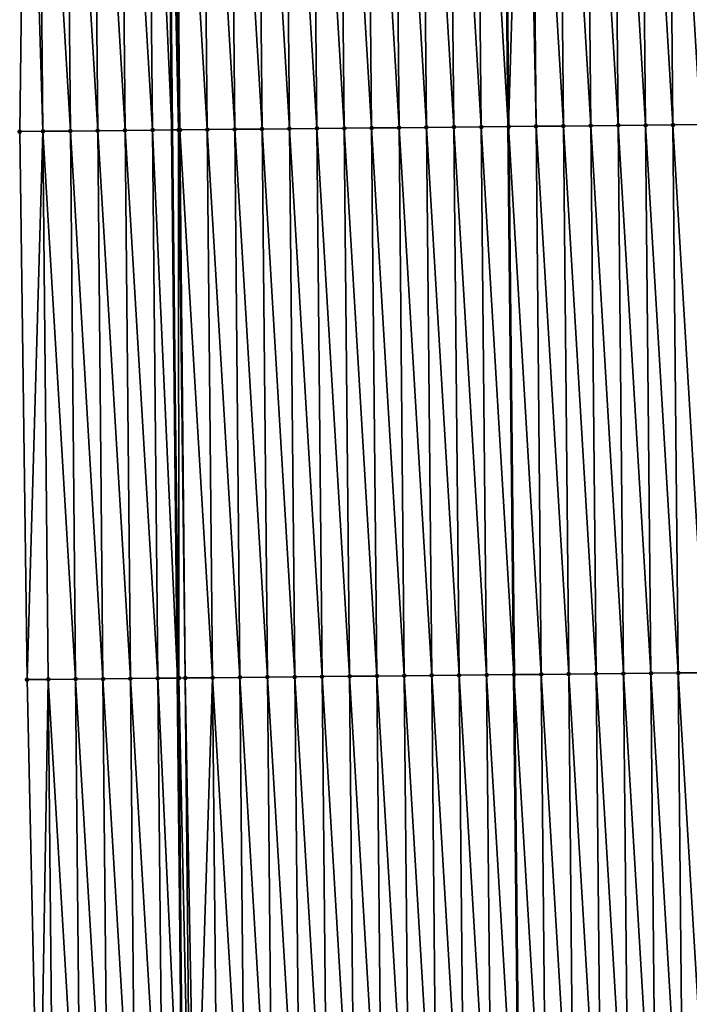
# Model space of a CAD drawing. Header units: feet. Extents: x 2007189 to 2022806, y 818621 to 837694.
# Tile 514 of 656: x 2011316 to 2011340, y 832195 to 832231. Entities that reach past the tile are written whole.
import ezdxf

# ---------------------------------------------------------------- set-up
doc = ezdxf.new("R2010")
doc.units = ezdxf.units.FT
doc.header["$MEASUREMENT"] = 0
for name, color, linetype, lineweight in [('EP_Travel Lane', 172, 'Continuous', 53), ('Road Shots', 141, 'Continuous', 100), ('Road X-Section', 40, 'Continuous', 13), ('STRIPING', 60, 'Continuous', 53)]:
    doc.layers.add(name, color=color, linetype=linetype, lineweight=lineweight)
doc.layers.add('I-77-MM17-21_SB-Surface-Border', color=7, linetype='Continuous')
doc.layers.add('I-77-MM17-21_SB-Surface-TIN', color=7, linetype='Continuous')

msp = doc.modelspace()

# ---------------------------------------------------------------- linework, layer by layer
at = {"layer": 'EP_Travel Lane'}
msp.add_polyline3d([(2011320.229404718, 832326.6001406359, 312.6633552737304), (2011320.433561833, 832306.6063565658, 313.1193621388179), (2011320.637717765, 832286.612688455, 313.5801420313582), (2011320.841858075, 832266.6205501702, 314.1038907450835), (2011321.04600702, 832246.627566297, 314.5928343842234), (2011321.25015646, 832226.6345338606, 315.0797791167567), (2011321.454310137, 832206.6410865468, 315.5496429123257), (2011321.658457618, 832186.6482460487, 316.0444922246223), (2011321.862608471, 832166.6550752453, 316.5257416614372), (2011322.19731269, 832146.6354123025, 317.0341236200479), (2011322.41078247, 832126.6427959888, 317.5340502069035), (2011322.624254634, 832106.6499563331, 318.0248017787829), (2011322.837730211, 832086.6567971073, 318.5024106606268), (2011323.04584078, 832066.6776589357, 318.9931472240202)], dxfattribs=at)
at = {"layer": 'I-77-MM17-21_SB-Surface-Border', "color": 3, "linetype": 'Continuous', "lineweight": -3}
msp.add_polyline3d([(2011321.215974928, 832066.6576875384, 318.9463018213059), (2011320.000191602, 832086.6238370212, 318.4208472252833), (2011318.692486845, 832106.6042119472, 317.9087439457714), (2011317.744408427, 832126.5883094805, 317.3882814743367), (2011316.97201691, 832146.5747154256, 316.8838743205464), (2011316.705161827, 832166.601694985, 316.372026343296), (2011316.399777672, 832186.5931513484, 315.8603220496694), (2011315.963001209, 832206.5836005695, 315.3592159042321), (2011315.691599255, 832226.5764894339, 314.8930111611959), (2011315.945215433, 832246.5744630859, 314.4280762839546), (2011316.23489228, 832266.572610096, 313.9559899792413), (2011316.927647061, 832286.5743075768, 313.4703408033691), (2011316.609015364, 832306.5666513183, 313.000406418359), (2011317.983130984, 832326.5768164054, 312.5933194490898)], dxfattribs=at)
at = {"layer": 'I-77-MM17-21_SB-Surface-TIN', "color": 128, "linetype": 'Continuous', "lineweight": -3}
for points in [[(2011315.691599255, 832226.5764894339, 314.8930111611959), (2011316.540767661, 832226.5854138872, 314.9238947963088), (2011315.945215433, 832246.5744630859, 314.4280762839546)], [(2011316.540767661, 832226.5854138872, 314.9238947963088), (2011316.348313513, 832246.5786523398, 314.4407956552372), (2011315.945215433, 832246.5744630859, 314.4280762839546)], [(2011317.540713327, 832226.5958712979, 314.9581360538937), (2011317.3482589, 832246.5891386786, 314.4762276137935), (2011316.348313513, 832246.5786523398, 314.4407956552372)], [(2011316.540767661, 832226.5854138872, 314.9238947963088), (2011317.540713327, 832226.5958712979, 314.9581360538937), (2011316.348313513, 832246.5786523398, 314.4407956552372)], [(2011318.540658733, 832226.6063556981, 314.9934882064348), (2011318.34820444, 832246.5996092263, 314.5110095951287), (2011317.3482589, 832246.5891386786, 314.4762276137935)], [(2011317.540713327, 832226.5958712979, 314.9581360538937), (2011318.540658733, 832226.6063556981, 314.9934882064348), (2011317.3482589, 832246.5891386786, 314.4762276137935)], [(2011319.540603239, 832226.6169335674, 315.0326876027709), (2011319.348149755, 832246.6101029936, 314.5467473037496), (2011318.34820444, 832246.5996092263, 314.5110095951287)], [(2011318.540658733, 832226.6063556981, 314.9934882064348), (2011319.540603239, 832226.6169335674, 315.0326876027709), (2011318.34820444, 832246.5996092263, 314.5110095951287)], [(2011320.54055113, 832226.6271598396, 315.0574150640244), (2011320.348096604, 832246.6204374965, 314.5759296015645), (2011319.348149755, 832246.6101029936, 314.5467473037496)], [(2011319.540603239, 832226.6169335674, 315.0326876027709), (2011320.54055113, 832226.6271598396, 315.0574150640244), (2011319.348149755, 832246.6101029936, 314.5467473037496)], [(2011320.348096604, 832246.6204374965, 314.5759296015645), (2011321.25015646, 832226.6345338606, 315.0797791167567), (2011321.04600702, 832246.627566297, 314.5928343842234)], [(2011320.54055113, 832226.6271598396, 315.0574150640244), (2011321.25015646, 832226.6345338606, 315.0797791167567), (2011320.348096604, 832246.6204374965, 314.5759296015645)], [(2011321.492618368, 832226.6370534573, 315.0874205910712), (2011321.348044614, 832246.6306514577, 314.6001503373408), (2011321.04600702, 832246.627566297, 314.5928343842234)], [(2011321.492618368, 832226.6370534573, 315.0874205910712), (2011321.04600702, 832246.627566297, 314.5928343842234), (2011321.25015646, 832226.6345338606, 315.0797791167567)], [(2011322.540446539, 832226.6476510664, 315.108462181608), (2011322.347991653, 832246.6409661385, 314.6285167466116), (2011321.348044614, 832246.6306514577, 314.6001503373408)], [(2011321.492618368, 832226.6370534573, 315.0874205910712), (2011321.540497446, 832226.6375497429, 315.088877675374), (2011321.348044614, 832246.6306514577, 314.6001503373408)], [(2011321.540497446, 832226.6375497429, 315.088877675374), (2011322.540446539, 832226.6476510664, 315.108462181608), (2011321.348044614, 832246.6306514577, 314.6001503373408)], [(2011323.540395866, 832226.6577281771, 315.1270500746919), (2011323.347940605, 832246.6510822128, 314.6487084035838), (2011322.347991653, 832246.6409661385, 314.6285167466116)], [(2011322.540446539, 832226.6476510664, 315.108462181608), (2011323.540395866, 832226.6577281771, 315.1270500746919), (2011322.347991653, 832246.6409661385, 314.6285167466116)], [(2011324.540345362, 832226.6677876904, 315.1449136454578), (2011324.347890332, 832246.661117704, 314.6655832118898), (2011323.347940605, 832246.6510822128, 314.6487084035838)], [(2011323.540395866, 832226.6577281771, 315.1270500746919), (2011324.540345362, 832226.6677876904, 315.1449136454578), (2011323.347940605, 832246.6510822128, 314.6487084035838)], [(2011325.540295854, 832226.6777437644, 315.15851959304), (2011325.347841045, 832246.6710508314, 314.6782446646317), (2011324.347890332, 832246.661117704, 314.6655832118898)], [(2011324.540345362, 832226.6677876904, 315.1449136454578), (2011325.540295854, 832226.6777437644, 315.15851959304), (2011324.347890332, 832246.661117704, 314.6655832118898)], [(2011326.54024536, 832226.6878021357, 315.1763361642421), (2011326.347790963, 832246.6810664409, 314.694301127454), (2011325.347841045, 832246.6710508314, 314.6782446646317)], [(2011325.540295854, 832226.6777437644, 315.15851959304), (2011326.54024536, 832226.6878021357, 315.1763361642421), (2011325.347841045, 832246.6710508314, 314.6782446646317)], [(2011327.54019509, 832226.6978374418, 315.1932033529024), (2011327.347741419, 832246.6910262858, 314.7080622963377), (2011326.347790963, 832246.6810664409, 314.694301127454)], [(2011326.54024536, 832226.6878021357, 315.1763361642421), (2011327.54019509, 832226.6978374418, 315.1932033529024), (2011326.347790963, 832246.6810664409, 314.694301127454)], [(2011328.540144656, 832226.7078896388, 315.2107657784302), (2011328.347691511, 832246.701023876, 314.72337708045), (2011327.347741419, 832246.6910262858, 314.7080622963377)], [(2011327.54019509, 832226.6978374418, 315.1932033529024), (2011328.540144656, 832226.7078896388, 315.2107657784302), (2011327.347741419, 832246.6910262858, 314.7080622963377)], [(2011329.540093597, 832226.7180067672, 315.2310008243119), (2011329.347640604, 832246.7111252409, 314.7429632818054), (2011328.347691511, 832246.701023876, 314.72337708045)], [(2011328.540144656, 832226.7078896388, 315.2107657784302), (2011329.540093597, 832226.7180067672, 315.2310008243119), (2011328.347691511, 832246.701023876, 314.72337708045)], [(2011330.540043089, 832226.7280667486, 315.248883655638), (2011330.347590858, 832246.7211060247, 314.7575863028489), (2011329.347640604, 832246.7111252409, 314.7429632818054)], [(2011329.540093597, 832226.7180067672, 315.2310008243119), (2011330.540043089, 832226.7280667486, 315.248883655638), (2011329.347640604, 832246.7111252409, 314.7429632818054)], [(2011331.53999345, 832226.7380364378, 315.2630500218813), (2011331.347540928, 832246.7311058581, 314.7729934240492), (2011330.347590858, 832246.7211060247, 314.7575863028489)], [(2011330.540043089, 832226.7280667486, 315.248883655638), (2011331.53999345, 832226.7380364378, 315.2630500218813), (2011330.347590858, 832246.7211060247, 314.7575863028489)], [(2011332.539942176, 832226.7481759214, 315.2842052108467), (2011332.347489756, 832246.7412347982, 314.7937146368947), (2011331.347540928, 832246.7311058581, 314.7729934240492)], [(2011331.53999345, 832226.7380364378, 315.2630500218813), (2011332.539942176, 832226.7481759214, 315.2842052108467), (2011331.347540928, 832246.7311058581, 314.7729934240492)], [(2011332.347489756, 832246.7412347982, 314.7937146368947), (2011333.527752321, 832226.7581503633, 315.3033768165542), (2011333.323603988, 832246.7510742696, 314.811964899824)], [(2011332.539942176, 832226.7481759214, 315.2842052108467), (2011333.527752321, 832226.7581503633, 315.3033768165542), (2011332.347489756, 832246.7412347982, 314.7937146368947)], [(2011333.539891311, 832226.7582729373, 315.3036124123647), (2011333.347439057, 832246.7513145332, 314.8124105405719), (2011333.323603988, 832246.7510742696, 314.811964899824)], [(2011333.539891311, 832226.7582729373, 315.3036124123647), (2011333.323603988, 832246.7510742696, 314.811964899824), (2011333.527752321, 832226.7581503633, 315.3033768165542)], [(2011333.539891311, 832226.7582729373, 315.3036124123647), (2011334.131324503, 832246.7594967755, 314.8386105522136), (2011333.347439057, 832246.7513145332, 314.8124105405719)], [(2011333.539891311, 832226.7582729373, 315.3036124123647), (2011334.539838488, 832226.7685733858, 315.3313930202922), (2011334.131324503, 832246.7594967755, 314.8386105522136)], [(2011334.539838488, 832226.7685733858, 315.3313930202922), (2011334.347385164, 832246.7617261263, 314.844765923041), (2011334.131324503, 832246.7594967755, 314.8386105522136)], [(2011335.539786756, 832226.7787604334, 315.3545059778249), (2011335.347333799, 832246.7718751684, 314.8663145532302), (2011334.347385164, 832246.7617261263, 314.844765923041)], [(2011334.539838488, 832226.7685733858, 315.3313930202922), (2011335.539786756, 832226.7787604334, 315.3545059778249), (2011334.347385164, 832246.7617261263, 314.844765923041)], [(2011336.539735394, 832226.7889090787, 315.3760382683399), (2011336.347282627, 832246.7820039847, 314.8870306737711), (2011335.347333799, 832246.7718751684, 314.8663145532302)], [(2011335.539786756, 832226.7787604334, 315.3545059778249), (2011336.539735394, 832226.7889090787, 315.3760382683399), (2011335.347333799, 832246.7718751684, 314.8663145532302)], [(2011337.539683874, 832226.7990740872, 315.3982440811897), (2011337.347230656, 832246.7922159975, 314.9111712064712), (2011336.347282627, 832246.7820039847, 314.8870306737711)], [(2011336.539735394, 832226.7889090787, 315.3760382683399), (2011337.539683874, 832226.7990740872, 315.3982440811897), (2011336.347282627, 832246.7820039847, 314.8870306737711)], [(2011338.539632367, 832226.8092378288, 315.4203977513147), (2011338.347178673, 832246.8024291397, 314.9353582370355), (2011337.347230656, 832246.7922159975, 314.9111712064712)], [(2011337.539683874, 832226.7990740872, 315.3982440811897), (2011338.539632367, 832226.8092378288, 315.4203977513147), (2011337.347230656, 832246.7922159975, 314.9111712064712)], [(2011339.539580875, 832226.8194000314, 315.442488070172), (2011339.347126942, 832246.812616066, 314.9584661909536), (2011338.347178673, 832246.8024291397, 314.9353582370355)], [(2011338.539632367, 832226.8092378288, 315.4203977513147), (2011339.539580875, 832226.8194000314, 315.442488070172), (2011338.347178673, 832246.8024291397, 314.9353582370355)], [(2011340.539529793, 832226.8295195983, 315.4628234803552), (2011340.347076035, 832246.8227175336, 314.978056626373), (2011339.347126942, 832246.812616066, 314.9584661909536)], [(2011339.539580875, 832226.8194000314, 315.442488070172), (2011340.539529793, 832226.8295195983, 315.4628234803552), (2011339.347126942, 832246.812616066, 314.9584661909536)], [(2011329.73254504, 832206.7250494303, 315.7256681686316), (2011329.540093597, 832226.7180067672, 315.2310008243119), (2011328.540144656, 832226.7078896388, 315.2107657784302)], [(2011330.732494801, 832206.7350813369, 315.7423956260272), (2011330.540043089, 832226.7280667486, 315.248883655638), (2011329.540093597, 832226.7180067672, 315.2310008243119)], [(2011329.73254504, 832206.7250494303, 315.7256681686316), (2011330.732494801, 832206.7350813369, 315.7423956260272), (2011329.540093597, 832226.7180067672, 315.2310008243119)], [(2011331.732443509, 832206.7452226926, 315.7636280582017), (2011331.53999345, 832226.7380364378, 315.2630500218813), (2011330.540043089, 832226.7280667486, 315.248883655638)], [(2011330.732494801, 832206.7350813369, 315.7423956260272), (2011331.732443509, 832206.7452226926, 315.7636280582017), (2011330.540043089, 832226.7280667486, 315.248883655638)], [(2011332.732392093, 832206.7553769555, 315.7853917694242), (2011332.539942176, 832226.7481759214, 315.2842052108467), (2011331.53999345, 832226.7380364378, 315.2630500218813)], [(2011331.732443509, 832206.7452226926, 315.7636280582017), (2011332.732392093, 832206.7553769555, 315.7853917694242), (2011331.53999345, 832226.7380364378, 315.2630500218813)], [(2011332.539942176, 832226.7481759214, 315.2842052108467), (2011333.731899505, 832206.7653388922, 315.7994147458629), (2011333.527752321, 832226.7581503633, 315.3033768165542)], [(2011332.732392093, 832206.7553769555, 315.7853917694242), (2011333.731899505, 832206.7653388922, 315.7994147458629), (2011332.539942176, 832226.7481759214, 315.2842052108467)], [(2011333.732342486, 832206.7653433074, 315.7994209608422), (2011333.539891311, 832226.7582729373, 315.3036124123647), (2011333.527752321, 832226.7581503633, 315.3033768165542)], [(2011333.732342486, 832206.7653433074, 315.7994209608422), (2011333.527752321, 832226.7581503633, 315.3033768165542), (2011333.731899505, 832206.7653388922, 315.7994147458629)], [(2011334.732289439, 832206.7756670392, 315.8281601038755), (2011334.539838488, 832226.7685733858, 315.3313930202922), (2011333.539891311, 832226.7582729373, 315.3036124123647)], [(2011333.732342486, 832206.7653433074, 315.7994209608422), (2011334.732289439, 832206.7756670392, 315.8281601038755), (2011333.539891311, 832226.7582729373, 315.3036124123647)], [(2011335.73223779, 832206.7858455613, 315.8509223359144), (2011335.539786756, 832226.7787604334, 315.3545059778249), (2011334.539838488, 832226.7685733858, 315.3313930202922)], [(2011334.732289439, 832206.7756670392, 315.8281601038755), (2011335.73223779, 832206.7858455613, 315.8509223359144), (2011334.539838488, 832226.7685733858, 315.3313930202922)], [(2011336.732186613, 832206.7959748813, 315.8716593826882), (2011336.539735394, 832226.7889090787, 315.3760382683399), (2011335.539786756, 832226.7787604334, 315.3545059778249)], [(2011335.73223779, 832206.7858455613, 315.8509223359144), (2011336.732186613, 832206.7959748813, 315.8716593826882), (2011335.539786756, 832226.7787604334, 315.3545059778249)], [(2011337.732134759, 832206.8061747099, 315.8952985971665), (2011337.539683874, 832226.7990740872, 315.3982440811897), (2011336.539735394, 832226.7889090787, 315.3760382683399)], [(2011336.732186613, 832206.7959748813, 315.8716593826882), (2011337.732134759, 832206.8061747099, 315.8952985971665), (2011336.539735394, 832226.7889090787, 315.3760382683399)], [(2011338.732083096, 832206.8163545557, 315.9181153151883), (2011338.539632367, 832226.8092378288, 315.4203977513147), (2011337.539683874, 832226.7990740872, 315.3982440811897)], [(2011337.732134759, 832206.8061747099, 315.8952985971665), (2011338.732083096, 832206.8163545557, 315.9181153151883), (2011337.539683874, 832226.7990740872, 315.3982440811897)], [(2011339.732030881, 832206.8265918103, 315.9432950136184), (2011339.539580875, 832226.8194000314, 315.442488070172), (2011338.539632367, 832226.8092378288, 315.4203977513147)], [(2011338.732083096, 832206.8163545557, 315.9181153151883), (2011339.732030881, 832206.8265918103, 315.9432950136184), (2011338.539632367, 832226.8092378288, 315.4203977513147)], [(2011340.731979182, 832206.8367755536, 315.966272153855), (2011340.539529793, 832226.8295195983, 315.4628234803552), (2011339.539580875, 832226.8194000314, 315.442488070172)], [(2011339.732030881, 832206.8265918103, 315.9432950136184), (2011340.731979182, 832206.8367755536, 315.966272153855), (2011339.539580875, 832226.8194000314, 315.442488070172)], [(2011315.963001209, 832206.5836005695, 315.3592159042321), (2011316.540767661, 832226.5854138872, 314.9238947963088), (2011315.691599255, 832226.5764894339, 314.8930111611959)], [(2011315.963001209, 832206.5836005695, 315.3592159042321), (2011316.7332265, 832206.5916881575, 315.3869321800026), (2011316.540767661, 832226.5854138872, 314.9238947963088)], [(2011317.733171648, 832206.6021993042, 315.4233854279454), (2011317.540713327, 832226.5958712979, 314.9581360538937), (2011316.540767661, 832226.5854138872, 314.9238947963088)], [(2011316.7332265, 832206.5916881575, 315.3869321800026), (2011317.733171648, 832206.6021993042, 315.4233854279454), (2011316.540767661, 832226.5854138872, 314.9238947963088)], [(2011318.733116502, 832206.6127410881, 315.4610997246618), (2011318.540658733, 832226.6063556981, 314.9934882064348), (2011317.540713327, 832226.5958712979, 314.9581360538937)], [(2011317.733171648, 832206.6021993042, 315.4233854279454), (2011318.733116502, 832206.6127410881, 315.4610997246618), (2011317.540713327, 832226.5958712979, 314.9581360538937)], [(2011319.733061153, 832206.6233039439, 315.4996813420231), (2011319.540603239, 832226.6169335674, 315.0326876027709), (2011318.540658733, 832226.6063556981, 314.9934882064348)], [(2011318.733116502, 832206.6127410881, 315.4610997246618), (2011319.733061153, 832206.6233039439, 315.4996813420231), (2011318.540658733, 832226.6063556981, 314.9934882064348)], [(2011320.733006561, 832206.633788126, 315.5350247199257), (2011320.54055113, 832226.6271598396, 315.0574150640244), (2011319.540603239, 832226.6169335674, 315.0326876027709)], [(2011319.733061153, 832206.6233039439, 315.4996813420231), (2011320.733006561, 832206.633788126, 315.5350247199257), (2011319.540603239, 832226.6169335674, 315.0326876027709)], [(2011320.54055113, 832226.6271598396, 315.0574150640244), (2011321.454310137, 832206.6410865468, 315.5496429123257), (2011321.25015646, 832226.6345338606, 315.0797791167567)], [(2011320.733006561, 832206.633788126, 315.5350247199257), (2011321.454310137, 832206.6410865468, 315.5496429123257), (2011320.54055113, 832226.6271598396, 315.0574150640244)], [(2011321.506699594, 832206.641616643, 315.5507046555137), (2011321.492618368, 832226.6370534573, 315.0874205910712), (2011321.25015646, 832226.6345338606, 315.0797791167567)], [(2011321.506699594, 832206.641616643, 315.5507046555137), (2011321.25015646, 832226.6345338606, 315.0797791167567), (2011321.454310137, 832206.6410865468, 315.5496429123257)], [(2011321.732955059, 832206.6439512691, 315.5571539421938), (2011321.540497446, 832226.6375497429, 315.088877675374), (2011321.492618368, 832226.6370534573, 315.0874205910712)], [(2011321.506699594, 832206.641616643, 315.5507046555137), (2011321.732955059, 832206.6439512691, 315.5571539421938), (2011321.492618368, 832226.6370534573, 315.0874205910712)], [(2011322.732903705, 832206.654099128, 315.5786540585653), (2011322.540446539, 832226.6476510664, 315.108462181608), (2011321.540497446, 832226.6375497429, 315.088877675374)], [(2011321.732955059, 832206.6439512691, 315.5571539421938), (2011322.732903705, 832206.654099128, 315.5786540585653), (2011321.540497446, 832226.6375497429, 315.088877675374)], [(2011323.732851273, 832206.6643589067, 315.6047608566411), (2011323.540395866, 832226.6577281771, 315.1270500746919), (2011322.540446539, 832226.6476510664, 315.108462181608)], [(2011322.732903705, 832206.654099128, 315.5786540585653), (2011323.732851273, 832206.6643589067, 315.6047608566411), (2011322.540446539, 832226.6476510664, 315.108462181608)], [(2011324.732799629, 832206.6745368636, 315.6274998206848), (2011324.540345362, 832226.6677876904, 315.1449136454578), (2011323.540395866, 832226.6577281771, 315.1270500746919)], [(2011323.732851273, 832206.6643589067, 315.6047608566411), (2011324.732799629, 832206.6745368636, 315.6274998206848), (2011323.540395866, 832226.6577281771, 315.1270500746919)], [(2011325.732749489, 832206.6845585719, 315.6438075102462), (2011325.540295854, 832226.6777437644, 315.15851959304), (2011324.540345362, 832226.6677876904, 315.1449136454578)], [(2011324.732799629, 832206.6745368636, 315.6274998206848), (2011325.732749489, 832206.6845585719, 315.6438075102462), (2011324.540345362, 832226.6677876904, 315.1449136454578)], [(2011326.73269893, 832206.69462378, 315.661905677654), (2011326.54024536, 832226.6878021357, 315.1763361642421), (2011325.540295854, 832226.6777437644, 315.15851959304)], [(2011325.732749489, 832206.6845585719, 315.6438075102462), (2011326.73269893, 832206.69462378, 315.661905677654), (2011325.540295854, 832226.6777437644, 315.15851959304)], [(2011327.732648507, 832206.7046748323, 315.6794211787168), (2011327.54019509, 832226.6978374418, 315.1932033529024), (2011326.54024536, 832226.6878021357, 315.1763361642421)], [(2011326.73269893, 832206.69462378, 315.661905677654), (2011327.732648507, 832206.7046748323, 315.6794211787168), (2011326.54024536, 832226.6878021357, 315.1763361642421)], [(2011328.732597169, 832206.7148210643, 315.7008543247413), (2011328.540144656, 832226.7078896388, 315.2107657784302), (2011327.54019509, 832226.6978374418, 315.1932033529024)], [(2011327.732648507, 832206.7046748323, 315.6794211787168), (2011328.732597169, 832206.7148210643, 315.7008543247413), (2011327.54019509, 832226.6978374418, 315.1932033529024)], [(2011328.732597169, 832206.7148210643, 315.7008543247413), (2011329.73254504, 832206.7250494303, 315.7256681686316), (2011328.540144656, 832226.7078896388, 315.2107657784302)], [(2011318.925568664, 832186.6197088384, 315.952691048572), (2011318.733116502, 832206.6127410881, 315.4610997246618), (2011317.733171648, 832206.6021993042, 315.4233854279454)], [(2011319.925513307, 832186.6302725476, 315.991307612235), (2011319.733061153, 832206.6233039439, 315.4996813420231), (2011318.733116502, 832206.6127410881, 315.4610997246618)], [(2011318.925568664, 832186.6197088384, 315.952691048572), (2011319.925513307, 832186.6302725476, 315.991307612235), (2011318.733116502, 832206.6127410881, 315.4610997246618)], [(2011320.925459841, 832186.6406398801, 316.0218411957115), (2011320.733006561, 832206.633788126, 315.5350247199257), (2011319.733061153, 832206.6233039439, 315.4996813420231)], [(2011319.925513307, 832186.6302725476, 315.991307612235), (2011320.925459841, 832186.6406398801, 316.0218411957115), (2011319.733061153, 832206.6233039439, 315.4996813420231)], [(2011320.733006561, 832206.633788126, 315.5350247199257), (2011321.658457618, 832186.6482460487, 316.0444922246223), (2011321.454310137, 832206.6410865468, 315.5496429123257)], [(2011320.925459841, 832186.6406398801, 316.0218411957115), (2011321.658457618, 832186.6482460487, 316.0444922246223), (2011320.733006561, 832206.633788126, 315.5350247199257)], [(2011321.506699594, 832206.641616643, 315.5507046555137), (2011321.454310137, 832206.6410865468, 315.5496429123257), (2011321.658457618, 832186.6482460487, 316.0444922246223)], [(2011321.925406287, 832186.6510161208, 316.0527414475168), (2011321.732955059, 832206.6439512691, 315.5571539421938), (2011321.506699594, 832206.641616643, 315.5507046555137)], [(2011321.925406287, 832186.6510161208, 316.0527414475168), (2011321.506699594, 832206.641616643, 315.5507046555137), (2011321.658457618, 832186.6482460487, 316.0444922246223)], [(2011322.096038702, 832186.6528142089, 316.0591449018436), (2011322.732903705, 832206.654099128, 315.5786540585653), (2011321.732955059, 832206.6439512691, 315.5571539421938)], [(2011321.925406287, 832186.6510161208, 316.0527414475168), (2011322.096038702, 832186.6528142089, 316.0591449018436), (2011321.732955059, 832206.6439512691, 315.5571539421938)], [(2011322.096038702, 832186.6528142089, 316.0591449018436), (2011322.925353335, 832186.6613299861, 316.0810742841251), (2011322.732903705, 832206.654099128, 315.5786540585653)], [(2011323.925302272, 832186.6714475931, 316.1013290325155), (2011323.732851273, 832206.6643589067, 315.6047608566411), (2011322.732903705, 832206.654099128, 315.5786540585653)], [(2011322.925353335, 832186.6613299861, 316.0810742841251), (2011323.925302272, 832186.6714475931, 316.1013290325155), (2011322.732903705, 832206.654099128, 315.5786540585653)], [(2011324.925250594, 832186.681629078, 316.1242130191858), (2011324.732799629, 832206.6745368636, 315.6274998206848), (2011323.732851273, 832206.6643589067, 315.6047608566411)], [(2011323.925302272, 832186.6714475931, 316.1013290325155), (2011324.925250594, 832186.681629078, 316.1242130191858), (2011323.732851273, 832206.6643589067, 315.6047608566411)], [(2011325.925200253, 832186.6916716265, 316.1413783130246), (2011325.732749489, 832206.6845585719, 315.6438075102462), (2011324.732799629, 832206.6745368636, 315.6274998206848)], [(2011324.925250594, 832186.681629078, 316.1242130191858), (2011325.925200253, 832186.6916716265, 316.1413783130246), (2011324.732799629, 832206.6745368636, 315.6274998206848)], [(2011326.925150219, 832186.7016823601, 316.1572340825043), (2011326.73269893, 832206.69462378, 315.661905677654), (2011325.732749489, 832206.6845585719, 315.6438075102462)], [(2011325.925200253, 832186.6916716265, 316.1413783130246), (2011326.925150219, 832186.7016823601, 316.1572340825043), (2011325.732749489, 832206.6845585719, 315.6438075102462)], [(2011327.925099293, 832186.7117856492, 316.1768994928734), (2011327.732648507, 832206.7046748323, 315.6794211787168), (2011326.73269893, 832206.69462378, 315.661905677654)], [(2011326.925150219, 832186.7016823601, 316.1572340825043), (2011327.925099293, 832186.7117856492, 316.1768994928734), (2011326.73269893, 832206.69462378, 315.661905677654)], [(2011328.925048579, 832186.7218670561, 316.1956642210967), (2011328.732597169, 832206.7148210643, 315.7008543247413), (2011327.732648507, 832206.7046748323, 315.6794211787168)], [(2011327.925099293, 832186.7117856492, 316.1768994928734), (2011328.925048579, 832186.7218670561, 316.1956642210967), (2011327.732648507, 832206.7046748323, 315.6794211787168)], [(2011329.924997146, 832186.7320230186, 316.2174976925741), (2011329.73254504, 832206.7250494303, 315.7256681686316), (2011328.732597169, 832206.7148210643, 315.7008543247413)], [(2011328.925048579, 832186.7218670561, 316.1956642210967), (2011329.924997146, 832186.7320230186, 316.2174976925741), (2011328.732597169, 832206.7148210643, 315.7008543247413)], [(2011330.924947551, 832186.7419881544, 316.2314766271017), (2011330.732494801, 832206.7350813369, 315.7423956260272), (2011329.73254504, 832206.7250494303, 315.7256681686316)], [(2011329.924997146, 832186.7320230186, 316.2174976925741), (2011330.924947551, 832186.7419881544, 316.2314766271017), (2011329.73254504, 832206.7250494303, 315.7256681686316)], [(2011331.924897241, 832186.75202747, 316.2485088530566), (2011331.732443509, 832206.7452226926, 315.7636280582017), (2011330.732494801, 832206.7350813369, 315.7423956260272)], [(2011330.924947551, 832186.7419881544, 316.2314766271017), (2011331.924897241, 832186.75202747, 316.2485088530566), (2011330.732494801, 832206.7350813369, 315.7423956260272)], [(2011332.924845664, 832186.7621984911, 316.2709621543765), (2011332.732392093, 832206.7553769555, 315.7853917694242), (2011331.732443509, 832206.7452226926, 315.7636280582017)], [(2011331.924897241, 832186.75202747, 316.2485088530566), (2011332.924845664, 832186.7621984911, 316.2709621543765), (2011331.732443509, 832206.7452226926, 315.7636280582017)], [(2011333.924794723, 832186.7723034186, 316.2906949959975), (2011333.731899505, 832206.7653388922, 315.7994147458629), (2011332.732392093, 832206.7553769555, 315.7853917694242)], [(2011332.924845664, 832186.7621984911, 316.2709621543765), (2011333.924794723, 832186.7723034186, 316.2906949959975), (2011332.732392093, 832206.7553769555, 315.7853917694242)], [(2011333.732342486, 832206.7653433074, 315.7994209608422), (2011333.731899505, 832206.7653388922, 315.7994147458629), (2011333.936047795, 832186.7724190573, 316.2909961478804)], [(2011333.924794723, 832186.7723034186, 316.2906949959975), (2011333.936047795, 832186.7724190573, 316.2909961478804), (2011333.731899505, 832206.7653388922, 315.7994147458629)], [(2011334.924742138, 832186.7825790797, 316.3174553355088), (2011334.732289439, 832206.7756670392, 315.8281601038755), (2011333.732342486, 832206.7653433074, 315.7994209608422)], [(2011334.924742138, 832186.7825790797, 316.3174553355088), (2011333.732342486, 832206.7653433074, 315.7994209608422), (2011333.936047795, 832186.7724190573, 316.2909961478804)], [(2011335.924690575, 832186.7927486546, 316.3398491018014), (2011335.73223779, 832206.7858455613, 315.8509223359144), (2011334.732289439, 832206.7756670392, 315.8281601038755)], [(2011334.924742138, 832186.7825790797, 316.3174553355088), (2011335.924690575, 832186.7927486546, 316.3398491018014), (2011334.732289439, 832206.7756670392, 315.8281601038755)], [(2011336.924639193, 832186.80289938, 316.3614670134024), (2011336.732186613, 832206.7959748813, 315.8716593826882), (2011335.73223779, 832206.7858455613, 315.8509223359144)], [(2011335.924690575, 832186.7927486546, 316.3398491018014), (2011336.924639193, 832186.80289938, 316.3614670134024), (2011335.73223779, 832206.7858455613, 315.8509223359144)], [(2011337.924587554, 832186.8130768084, 316.3841840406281), (2011337.732134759, 832206.8061747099, 315.8952985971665), (2011336.732186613, 832206.7959748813, 315.8716593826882)], [(2011336.924639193, 832186.80289938, 316.3614670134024), (2011337.924587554, 832186.8130768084, 316.3841840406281), (2011336.732186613, 832206.7959748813, 315.8716593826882)], [(2011338.924535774, 832186.8232688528, 316.4075026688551), (2011338.732083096, 832206.8163545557, 315.9181153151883), (2011337.732134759, 832206.8061747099, 315.8952985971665)], [(2011337.924587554, 832186.8130768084, 316.3841840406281), (2011338.924535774, 832186.8232688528, 316.4075026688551), (2011337.732134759, 832206.8061747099, 315.8952985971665)], [(2011339.924483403, 832186.8335223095, 316.4333490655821), (2011339.732030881, 832206.8265918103, 315.9432950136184), (2011338.732083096, 832206.8163545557, 315.9181153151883)], [(2011338.924535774, 832186.8232688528, 316.4075026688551), (2011339.924483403, 832186.8335223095, 316.4333490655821), (2011338.732083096, 832206.8163545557, 315.9181153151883)], [(2011340.924432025, 832186.8436726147, 316.4549496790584), (2011340.731979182, 832206.8367755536, 315.966272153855), (2011339.732030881, 832206.8265918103, 315.9432950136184)], [(2011339.924483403, 832186.8335223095, 316.4333490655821), (2011340.924432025, 832186.8436726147, 316.4549496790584), (2011339.732030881, 832206.8265918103, 315.9432950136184)], [(2011316.399777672, 832186.5931513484, 315.8603220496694), (2011316.7332265, 832206.5916881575, 315.3869321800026), (2011315.963001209, 832206.5836005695, 315.3592159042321)], [(2011316.399777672, 832186.5931513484, 315.8603220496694), (2011316.925678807, 832186.5986408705, 315.8779049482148), (2011316.7332265, 832206.5916881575, 315.3869321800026)], [(2011317.92562371, 832186.6091775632, 315.9154094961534), (2011317.733171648, 832206.6021993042, 315.4233854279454), (2011316.7332265, 832206.5916881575, 315.3869321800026)], [(2011316.925678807, 832186.5986408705, 315.8779049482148), (2011317.92562371, 832186.6091775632, 315.9154094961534), (2011316.7332265, 832206.5916881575, 315.3869321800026)], [(2011317.92562371, 832186.6091775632, 315.9154094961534), (2011318.925568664, 832186.6197088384, 315.952691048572), (2011317.733171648, 832206.6021993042, 315.4233854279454)]]:
    msp.add_3dface(points, dxfattribs=at)
at = {"layer": 'Road Shots', "lineweight": 100}
for p in [(2011329.540093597, 832226.7180067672, 315.2310008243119), (2011330.540043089, 832226.7280667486, 315.248883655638), (2011331.53999345, 832226.7380364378, 315.2630500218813), (2011332.539942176, 832226.7481759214, 315.2842052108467), (2011333.539891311, 832226.7582729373, 315.3036124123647), (2011334.539838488, 832226.7685733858, 315.3313930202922), (2011335.539786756, 832226.7787604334, 315.3545059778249), (2011336.539735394, 832226.7889090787, 315.3760382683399), (2011337.539683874, 832226.7990740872, 315.3982440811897), (2011338.539632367, 832226.8092378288, 315.4203977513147), (2011339.539580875, 832226.8194000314, 315.442488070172), (2011315.691599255, 832226.5764894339, 314.8930111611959), (2011316.540767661, 832226.5854138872, 314.9238947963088), (2011317.540713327, 832226.5958712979, 314.9581360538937), (2011318.540658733, 832226.6063556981, 314.9934882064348), (2011319.540603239, 832226.6169335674, 315.0326876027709), (2011320.54055113, 832226.6271598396, 315.0574150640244), (2011321.492618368, 832226.6370534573, 315.0874205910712), (2011321.540497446, 832226.6375497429, 315.088877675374), (2011322.540446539, 832226.6476510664, 315.108462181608), (2011323.540395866, 832226.6577281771, 315.1270500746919), (2011324.540345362, 832226.6677876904, 315.1449136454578), (2011325.540295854, 832226.6777437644, 315.15851959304), (2011326.54024536, 832226.6878021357, 315.1763361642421), (2011327.54019509, 832226.6978374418, 315.1932033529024), (2011328.540144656, 832226.7078896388, 315.2107657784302), (2011318.733116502, 832206.6127410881, 315.4610997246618), (2011319.733061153, 832206.6233039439, 315.4996813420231), (2011320.733006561, 832206.633788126, 315.5350247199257), (2011321.506699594, 832206.641616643, 315.5507046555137), (2011321.732955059, 832206.6439512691, 315.5571539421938), (2011322.732903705, 832206.654099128, 315.5786540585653), (2011323.732851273, 832206.6643589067, 315.6047608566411), (2011324.732799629, 832206.6745368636, 315.6274998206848), (2011325.732749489, 832206.6845585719, 315.6438075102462), (2011326.73269893, 832206.69462378, 315.661905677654), (2011327.732648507, 832206.7046748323, 315.6794211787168), (2011328.732597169, 832206.7148210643, 315.7008543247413), (2011329.73254504, 832206.7250494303, 315.7256681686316), (2011330.732494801, 832206.7350813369, 315.7423956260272), (2011331.732443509, 832206.7452226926, 315.7636280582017), (2011332.732392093, 832206.7553769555, 315.7853917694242), (2011333.732342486, 832206.7653433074, 315.7994209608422), (2011334.732289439, 832206.7756670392, 315.8281601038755), (2011335.73223779, 832206.7858455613, 315.8509223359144), (2011336.732186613, 832206.7959748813, 315.8716593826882), (2011337.732134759, 832206.8061747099, 315.8952985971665), (2011338.732083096, 832206.8163545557, 315.9181153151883), (2011339.732030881, 832206.8265918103, 315.9432950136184), (2011315.963001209, 832206.5836005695, 315.3592159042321), (2011316.7332265, 832206.5916881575, 315.3869321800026), (2011317.733171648, 832206.6021993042, 315.4233854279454)]:
    msp.add_point(p, dxfattribs=at)
at = {"layer": 'Road X-Section', "extrusion": (0.009622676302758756, -0.9996586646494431, 0.02428905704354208), "elevation": -812580.6198419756, "flags": 128}
msp.add_lwpolyline([(2019280.974161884, 20057.87112711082), (2019279.974161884, 20057.91636883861), (2019278.974161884, 20057.95773656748), (2019277.974161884, 20058.0040132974), (2019276.974161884, 20058.03746294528), (2019275.974161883, 20058.08360999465), (2019274.974161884, 20058.1104269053), (2019273.974161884, 20058.12481093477), (2019272.974161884, 20058.14996288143), (2019271.974161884, 20058.16733218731), (2019270.974161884, 20058.17936357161), (2019269.974161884, 20058.19125997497), (2019268.974161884, 20058.20220817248), (2019267.974161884, 20058.21383949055), (2019266.974161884, 20058.22535485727), (2019265.974161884, 20058.23937616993), (2019264.974161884, 20058.26380710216), (2019263.974161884, 20058.28339787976), (2019262.974161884, 20058.29181474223), (2019262.478470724, 20058.29717635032), (2019262.398470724, 20058.29699782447), (2019261.974161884, 20058.29248239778), (2019260.974161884, 20058.2672793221), (2019259.974161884, 20058.24026492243), (2019258.974161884, 20058.2198241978), (2019257.974161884, 20058.1974741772), (2019256.974161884, 20058.17713276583), (2019255.974161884, 20058.15503592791), (2019254.974161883, 20058.13287572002), (2019253.974161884, 20058.11066335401), (2019252.974161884, 20058.08912470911), (2019251.974161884, 20058.06600493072), (2019250.974161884, 20058.03821612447), (2019249.974161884, 20058.0188031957), (2019248.974161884, 20057.99764176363), (2019247.974161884, 20057.98347121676), (2019246.974161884, 20057.96558310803), (2019245.974161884, 20057.94534209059), (2019244.974161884, 20057.92777448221), (2019243.974161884, 20057.91090231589), (2019242.974161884, 20057.89308048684), (2019241.974161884, 20057.87947052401), (2019240.974161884, 20057.86160168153), (2019239.974161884, 20057.84300830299), (2019238.974161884, 20057.82341801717), (2019238.926280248, 20057.82196050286), (2019237.974161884, 20057.7919461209), (2019236.974161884, 20057.76721136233), (2019235.974161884, 20057.72800039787), (2019234.974161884, 20057.69263781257), (2019233.974161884, 20057.65838645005), (2019233.124946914, 20057.62749370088)], dxfattribs=at)
at = {"layer": 'Road X-Section', "extrusion": (0.009622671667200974, -0.9996586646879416, 0.02428905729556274), "elevation": -812560.6291976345, "flags": 128}
msp.add_lwpolyline([(2019280.970392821, 20057.87608132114), (2019279.970392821, 20057.92563851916), (2019278.970392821, 20057.97086879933), (2019277.970392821, 20058.01606466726), (2019276.970392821, 20058.05049888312), (2019275.970392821, 20058.10052700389), (2019274.970392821, 20058.13563405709), (2019273.970392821, 20058.15815104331), (2019272.970392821, 20058.18091014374), (2019271.970392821, 20058.19617297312), (2019270.970392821, 20058.2092031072), (2019269.970392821, 20058.22174095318), (2019268.970392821, 20058.23440181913), (2019267.970392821, 20058.24554035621), (2019266.970392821, 20058.25592651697), (2019265.970392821, 20058.26834443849), (2019264.970392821, 20058.28672856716), (2019263.970392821, 20058.30676380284), (2019262.970392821, 20058.31566467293), (2019262.356696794, 20058.32145291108), (2019262.316506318, 20058.32137720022), (2019261.97039282, 20058.31756666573), (2019260.970392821, 20058.29263728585), (2019259.970392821, 20058.2638111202), (2019258.970392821, 20058.23835477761), (2019257.970392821, 20058.21557919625), (2019256.970392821, 20058.19259527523), (2019255.970392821, 20058.16740814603), (2019254.970392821, 20058.14458469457), (2019253.970392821, 20058.12093850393), (2019252.970392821, 20058.10019533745), (2019251.970392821, 20058.07742638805), (2019250.970392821, 20058.04867876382), (2019249.970392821, 20058.03464543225), (2019248.970392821, 20058.01287529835), (2019247.970392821, 20057.99163660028), (2019246.970392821, 20057.97490420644), (2019245.970392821, 20057.95008303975), (2019244.970392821, 20057.92864356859), (2019243.970392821, 20057.91112289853), (2019242.970392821, 20057.89301939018), (2019241.970392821, 20057.87670688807), (2019240.970392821, 20057.85396121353), (2019239.970392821, 20057.82784671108), (2019238.970392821, 20057.80634024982), (2019238.744125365, 20057.79988905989), (2019237.970392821, 20057.784204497), (2019236.970392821, 20057.74885068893), (2019235.970392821, 20057.71025768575), (2019234.970392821, 20057.67253225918), (2019233.970392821, 20057.63606825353), (2019233.200125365, 20057.60834379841)], dxfattribs=at)
at = {"layer": 'STRIPING'}
msp.add_polyline3d([(2011332.506998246, 832326.7239856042, 312.8963568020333), (2011332.711157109, 832306.7300303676, 313.3453183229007), (2011332.915309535, 832286.736705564, 313.8202289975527), (2011333.119455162, 832266.7440466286, 314.3225473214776), (2011333.323603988, 832246.7510742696, 314.811964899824), (2011333.527752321, 832226.7581503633, 315.3033768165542), (2011333.731899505, 832206.7653388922, 315.7994147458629), (2011333.936047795, 832186.7724190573, 316.2909961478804), (2011334.140194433, 832166.7796611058, 316.7892389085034), (2011334.309262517, 832146.7737669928, 317.2863401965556), (2011334.527556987, 832126.7805914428, 317.7611206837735), (2011334.745852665, 832106.7873051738, 318.2313525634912), (2011334.964146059, 832086.7942281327, 318.7101798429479), (2011335.173482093, 832066.8080471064, 319.216953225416)], dxfattribs=at)

doc.saveas('drawing.dxf')
